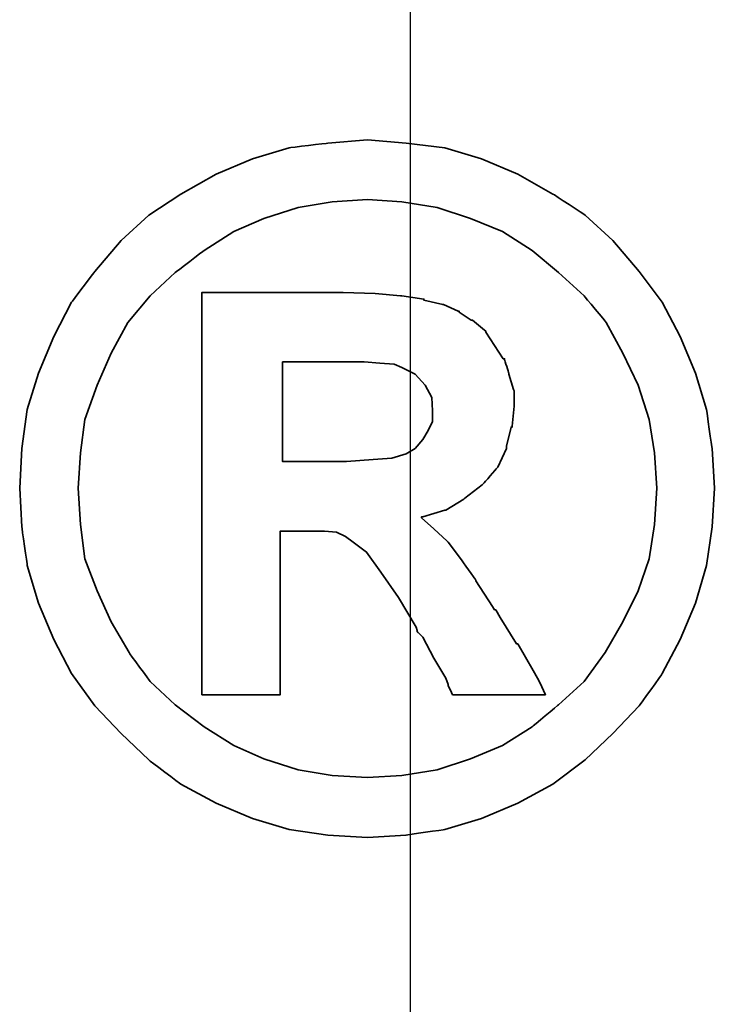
# Model space of a CAD drawing. Header units: millimetres. Extents: x -386 to 3135, y -1989 to 860.
# Tile 592 of 596: x 1762.37 to 1764.05, y -245.19 to -242.81. Entities that reach past the tile are written whole.
import ezdxf

# ---------------------------------------------------------------- set-up
doc = ezdxf.new("R2010")
doc.units = ezdxf.units.MM
doc.layers.get('0').update_dxf_attribs({"linetype": 'CONTINUOUS'})
doc.layers.add('DIM', color=4, linetype='CONTINUOUS')
doc.layers.add('layer 1', color=7, linetype='CONTINUOUS')

# ---------------------------------------------------------------- blocks, each defined once
blk = doc.blocks.new('TBI MOTION logo(完整正式版)')
at = {"layer": 'layer 1', "color": 22, "lineweight": 35}
for points, knots in [([(81.20634, 4.98624), (81.20634, 4.98624), (81.18649, 5.32862), (81.18649, 5.32862), (81.18649, 5.32862), (81.18649, 5.32862), (81.13886, 5.66206), (81.13886, 5.66206), (81.13886, 5.66206), (81.13886, 5.66206), (81.04359, 5.97764), (81.04359, 5.97764), (81.04359, 5.97764), (81.04359, 5.97764), (80.91061, 6.29124), (80.91061, 6.29124), (80.91061, 6.29124), (80.91061, 6.29124), (80.75778, 6.58697), (80.75778, 6.58697), (80.75778, 6.58697), (80.75778, 6.58697), (80.5593, 6.85294), (80.5593, 6.85294), (80.5593, 6.85294), (80.5593, 6.85294), (80.33105, 7.1189), (80.33105, 7.1189), (80.33105, 7.1189), (80.33105, 7.1189), (80.09287, 7.33921), (80.09287, 7.33921), (80.09287, 7.33921), (80.09287, 7.33921), (79.815, 7.51982), (79.815, 7.51982), (79.815, 7.51982), (79.815, 7.51982), (79.51133, 7.69051), (79.51133, 7.69051), (79.51133, 7.69051), (79.51133, 7.69051), (79.19773, 7.8235), (79.19773, 7.8235), (79.19773, 7.8235), (79.19773, 7.8235), (78.88215, 7.91877), (78.88215, 7.91877), (78.88215, 7.91877), (78.88215, 7.91877), (78.54871, 7.95846), (78.54871, 7.95846), (78.54871, 7.95846), (78.54871, 7.95846), (78.21526, 7.98625), (78.21526, 7.98625), (78.21526, 7.98625), (78.21526, 7.98625), (77.87388, 7.95846), (77.87388, 7.95846), (77.87388, 7.95846), (77.87388, 7.95846), (77.54044, 7.91877), (77.54044, 7.91877), (77.54044, 7.91877), (77.54044, 7.91877), (77.22485, 7.8235), (77.22485, 7.8235), (77.22485, 7.8235), (77.22485, 7.8235), (76.91027, 7.69051), (76.91027, 7.69051), (76.91027, 7.69051), (76.91027, 7.69051), (76.6056, 7.51982), (76.6056, 7.51982), (76.6056, 7.51982), (76.6056, 7.51982), (76.32972, 7.33921), (76.32972, 7.33921), (76.32972, 7.33921), (76.32972, 7.33921), (76.09154, 7.1189), (76.09154, 7.1189), (76.09154, 7.1189), (76.09154, 7.1189), (75.86329, 6.85294), (75.86329, 6.85294), (75.86329, 6.85294), (75.86329, 6.85294), (75.66382, 6.58697), (75.66382, 6.58697), (75.66382, 6.58697), (75.66382, 6.58697), (75.51099, 6.29124), (75.51099, 6.29124), (75.51099, 6.29124), (75.51099, 6.29124), (75.37702, 5.97764), (75.37702, 5.97764), (75.37702, 5.97764), (75.37702, 5.97764), (75.28175, 5.66206), (75.28175, 5.66206), (75.28175, 5.66206), (75.28175, 5.66206), (75.23411, 5.32862), (75.23411, 5.32862), (75.23411, 5.32862), (75.23411, 5.32862), (75.21625, 4.98624), (75.21625, 4.98624), (75.21625, 4.98624), (75.21625, 4.98624), (75.23411, 4.6528), (75.23411, 4.6528), (75.23411, 4.6528), (75.23411, 4.6528), (75.28175, 4.32035), (75.28175, 4.32035), (75.28175, 4.32035), (75.28175, 4.32035), (75.37702, 3.99583), (75.37702, 3.99583), (75.37702, 3.99583), (75.37702, 3.99583), (75.51099, 3.68224), (75.51099, 3.68224), (75.51099, 3.68224), (75.51099, 3.68224), (75.66382, 3.38749), (75.66382, 3.38749), (75.66382, 3.38749), (75.66382, 3.38749), (75.86329, 3.10963), (75.86329, 3.10963), (75.86329, 3.10963), (75.86329, 3.10963), (76.09154, 2.87145), (76.09154, 2.87145), (76.09154, 2.87145), (76.09154, 2.87145), (76.32972, 2.6432), (76.32972, 2.6432), (76.32972, 2.6432), (76.32972, 2.6432), (76.6056, 2.43381), (76.6056, 2.43381), (76.6056, 2.43381), (76.6056, 2.43381), (76.91027, 2.27205), (76.91027, 2.27205), (76.91027, 2.27205), (76.91027, 2.27205), (77.22485, 2.13906), (77.22485, 2.13906), (77.22485, 2.13906), (77.22485, 2.13906), (77.54044, 2.0438), (77.54044, 2.0438), (77.54044, 2.0438), (77.54044, 2.0438), (77.87388, 1.99616), (77.87388, 1.99616), (77.87388, 1.99616), (77.87388, 1.99616), (78.21526, 1.97631), (78.21526, 1.97631), (78.21526, 1.97631), (78.21526, 1.97631), (78.54871, 1.99616), (78.54871, 1.99616), (78.54871, 1.99616), (78.54871, 1.99616), (78.88215, 2.0438), (78.88215, 2.0438), (78.88215, 2.0438), (78.88215, 2.0438), (79.19773, 2.13906), (79.19773, 2.13906), (79.19773, 2.13906), (79.19773, 2.13906), (79.51133, 2.27205), (79.51133, 2.27205), (79.51133, 2.27205), (79.51133, 2.27205), (79.815, 2.43381), (79.815, 2.43381), (79.815, 2.43381), (79.815, 2.43381), (80.09287, 2.6432), (80.09287, 2.6432), (80.09287, 2.6432), (80.09287, 2.6432), (80.33105, 2.87145), (80.33105, 2.87145), (80.33105, 2.87145), (80.33105, 2.87145), (80.5593, 3.10963), (80.5593, 3.10963), (80.5593, 3.10963), (80.5593, 3.10963), (80.75778, 3.38749), (80.75778, 3.38749), (80.75778, 3.38749), (80.75778, 3.38749), (80.91061, 3.68224), (80.91061, 3.68224), (80.91061, 3.68224), (80.91061, 3.68224), (81.04359, 3.99583), (81.04359, 3.99583), (81.04359, 3.99583), (81.04359, 3.99583), (81.13886, 4.32035), (81.13886, 4.32035), (81.13886, 4.32035), (81.13886, 4.32035), (81.18649, 4.6528), (81.18649, 4.6528), (81.18649, 4.6528), (81.18649, 4.6528), (81.20634, 4.98624), (81.20634, 4.98624)], [0, 0, 0, 0, 0.0178571, 0.0178571, 0.0178571, 0.0178572, 0.0357143, 0.0357143, 0.0357143, 0.0357143, 0.0535714, 0.0535714, 0.0535714, 0.0535714, 0.0714286, 0.0714286, 0.0714286, 0.0714286, 0.0892857, 0.0892857, 0.0892857, 0.0892857, 0.1071429, 0.1071429, 0.1071429, 0.1071429, 0.125, 0.125, 0.125, 0.125, 0.1428571, 0.1428571, 0.1428571, 0.1428572, 0.1607143, 0.1607143, 0.1607143, 0.1607143, 0.1785714, 0.1785714, 0.1785714, 0.1785714, 0.1964286, 0.1964286, 0.1964286, 0.1964286, 0.2142857, 0.2142857, 0.2142857, 0.2142857, 0.2321429, 0.2321429, 0.2321429, 0.2321429, 0.25, 0.25, 0.25, 0.25, 0.2678571, 0.2678571, 0.2678571, 0.2678572, 0.2857143, 0.2857143, 0.2857143, 0.2857143, 0.3035714, 0.3035714, 0.3035714, 0.3035714, 0.3214286, 0.3214286, 0.3214286, 0.3214286, 0.3392857, 0.3392857, 0.3392857, 0.3392857, 0.3571429, 0.3571429, 0.3571429, 0.3571429, 0.375, 0.375, 0.375, 0.375, 0.3928571, 0.3928571, 0.3928571, 0.3928572, 0.4107143, 0.4107143, 0.4107143, 0.4107143, 0.4285714, 0.4285714, 0.4285714, 0.4285714, 0.4464286, 0.4464286, 0.4464286, 0.4464286, 0.4642857, 0.4642857, 0.4642857, 0.4642857, 0.4821429, 0.4821429, 0.4821429, 0.4821429, 0.5, 0.5, 0.5, 0.5, 0.5178571, 0.5178571, 0.5178571, 0.5178572, 0.5357143, 0.5357143, 0.5357143, 0.5357143, 0.5535714, 0.5535714, 0.5535714, 0.5535714, 0.5714286, 0.5714286, 0.5714286, 0.5714286, 0.5892857, 0.5892857, 0.5892857, 0.5892857, 0.6071429, 0.6071429, 0.6071429, 0.6071429, 0.625, 0.625, 0.625, 0.625, 0.6428571, 0.6428571, 0.6428571, 0.6428572, 0.6607143, 0.6607143, 0.6607143, 0.6607143, 0.6785714, 0.6785714, 0.6785714, 0.6785714, 0.6964286, 0.6964286, 0.6964286, 0.6964286, 0.7142857, 0.7142857, 0.7142857, 0.7142857, 0.7321429, 0.7321429, 0.7321429, 0.7321429, 0.75, 0.75, 0.75, 0.75, 0.7678571, 0.7678571, 0.7678571, 0.7678572, 0.7857143, 0.7857143, 0.7857143, 0.7857143, 0.8035714, 0.8035714, 0.8035714, 0.8035714, 0.8214286, 0.8214286, 0.8214286, 0.8214286, 0.8392857, 0.8392857, 0.8392857, 0.8392857, 0.8571429, 0.8571429, 0.8571429, 0.8571429, 0.875, 0.875, 0.875, 0.875, 0.8928571, 0.8928571, 0.8928571, 0.8928572, 0.9107143, 0.9107143, 0.9107143, 0.9107143, 0.9285714, 0.9285714, 0.9285714, 0.9285714, 0.9464286, 0.9464286, 0.9464286, 0.9464286, 0.9642857, 0.9642857, 0.9642857, 0.9642857, 0.9821429, 0.9821429, 0.9821429, 0.9821429, 1, 1, 1, 1]), ([(80.71014, 4.98624), (80.71014, 4.98624), (80.69129, 5.29091), (80.69129, 5.29091), (80.69129, 5.29091), (80.69129, 5.29091), (80.64464, 5.57672), (80.64464, 5.57672), (80.64464, 5.57672), (80.64464, 5.57672), (80.54937, 5.87245), (80.54937, 5.87245), (80.54937, 5.87245), (80.54937, 5.87245), (80.41639, 6.14833), (80.41639, 6.14833), (80.41639, 6.14833), (80.41639, 6.14833), (80.27349, 6.41429), (80.27349, 6.41429), (80.27349, 6.41429), (80.27349, 6.41429), (80.08295, 6.64255), (80.08295, 6.64255), (80.08295, 6.64255), (80.08295, 6.64255), (79.86264, 6.84301), (79.86264, 6.84301), (79.86264, 6.84301), (79.86264, 6.84301), (79.63439, 7.03355), (79.63439, 7.03355), (79.63439, 7.03355), (79.63439, 7.03355), (79.37835, 7.1963), (79.37835, 7.1963), (79.37835, 7.1963), (79.37835, 7.1963), (79.10246, 7.30944), (79.10246, 7.30944), (79.10246, 7.30944), (79.10246, 7.30944), (78.81665, 7.40471), (78.81665, 7.40471), (78.81665, 7.40471), (78.81665, 7.40471), (78.511, 7.45234), (78.511, 7.45234), (78.511, 7.45234), (78.511, 7.45234), (78.21526, 7.47219), (78.21526, 7.47219), (78.21526, 7.47219), (78.21526, 7.47219), (77.9106, 7.45234), (77.9106, 7.45234), (77.9106, 7.45234), (77.9106, 7.45234), (77.61685, 7.40471), (77.61685, 7.40471), (77.61685, 7.40471), (77.61685, 7.40471), (77.32012, 7.30944), (77.32012, 7.30944), (77.32012, 7.30944), (77.32012, 7.30944), (77.06309, 7.1963), (77.06309, 7.1963), (77.06309, 7.1963), (77.06309, 7.1963), (76.80606, 7.03355), (76.80606, 7.03355), (76.80606, 7.03355), (76.80606, 7.03355), (76.55797, 6.84301), (76.55797, 6.84301), (76.55797, 6.84301), (76.55797, 6.84301), (76.34063, 6.64255), (76.34063, 6.64255), (76.34063, 6.64255), (76.34063, 6.64255), (76.1491, 6.41429), (76.1491, 6.41429), (76.1491, 6.41429), (76.1491, 6.41429), (76.0062, 6.14833), (76.0062, 6.14833), (76.0062, 6.14833), (76.0062, 6.14833), (75.88314, 5.87245), (75.88314, 5.87245), (75.88314, 5.87245), (75.88314, 5.87245), (75.77794, 5.57672), (75.77794, 5.57672), (75.77794, 5.57672), (75.77794, 5.57672), (75.73924, 5.29091), (75.73924, 5.29091), (75.73924, 5.29091), (75.73924, 5.29091), (75.72039, 4.98624), (75.72039, 4.98624), (75.72039, 4.98624), (75.72039, 4.98624), (75.73924, 4.67165), (75.73924, 4.67165), (75.73924, 4.67165), (75.73924, 4.67165), (75.77794, 4.37791), (75.77794, 4.37791), (75.77794, 4.37791), (75.77794, 4.37791), (75.88314, 4.10102), (75.88314, 4.10102), (75.88314, 4.10102), (75.88314, 4.10102), (76.0062, 3.83407), (76.0062, 3.83407), (76.0062, 3.83407), (76.0062, 3.83407), (76.15902, 3.56811), (76.15902, 3.56811), (76.15902, 3.56811), (76.15902, 3.56811), (76.34063, 3.32001), (76.34063, 3.32001), (76.34063, 3.32001), (76.34063, 3.32001), (76.55797, 3.11955), (76.55797, 3.11955), (76.55797, 3.11955), (76.55797, 3.11955), (76.80606, 2.92901), (76.80606, 2.92901), (76.80606, 2.92901), (76.80606, 2.92901), (77.06309, 2.76725), (77.06309, 2.76725), (77.06309, 2.76725), (77.06309, 2.76725), (77.32012, 2.65412), (77.32012, 2.65412), (77.32012, 2.65412), (77.32012, 2.65412), (77.61685, 2.55786), (77.61685, 2.55786), (77.61685, 2.55786), (77.61685, 2.55786), (77.9106, 2.51022), (77.9106, 2.51022), (77.9106, 2.51022), (77.9106, 2.51022), (78.21526, 2.49137), (78.21526, 2.49137), (78.21526, 2.49137), (78.21526, 2.49137), (78.511, 2.51022), (78.511, 2.51022), (78.511, 2.51022), (78.511, 2.51022), (78.81665, 2.55786), (78.81665, 2.55786), (78.81665, 2.55786), (78.81665, 2.55786), (79.10246, 2.65412), (79.10246, 2.65412), (79.10246, 2.65412), (79.10246, 2.65412), (79.37835, 2.76725), (79.37835, 2.76725), (79.37835, 2.76725), (79.37835, 2.76725), (79.63439, 2.92901), (79.63439, 2.92901), (79.63439, 2.92901), (79.63439, 2.92901), (79.86264, 3.11955), (79.86264, 3.11955), (79.86264, 3.11955), (79.86264, 3.11955), (80.08295, 3.32001), (80.08295, 3.32001), (80.08295, 3.32001), (80.08295, 3.32001), (80.26356, 3.56811), (80.26356, 3.56811), (80.26356, 3.56811), (80.26356, 3.56811), (80.41639, 3.83407), (80.41639, 3.83407), (80.41639, 3.83407), (80.41639, 3.83407), (80.54937, 4.10102), (80.54937, 4.10102), (80.54937, 4.10102), (80.54937, 4.10102), (80.64464, 4.37791), (80.64464, 4.37791), (80.64464, 4.37791), (80.64464, 4.37791), (80.69129, 4.67165), (80.69129, 4.67165), (80.69129, 4.67165), (80.69129, 4.67165), (80.71014, 4.98624), (80.71014, 4.98624)], [0, 0, 0, 0, 0.0192308, 0.0192308, 0.0192308, 0.0192308, 0.0384615, 0.0384615, 0.0384615, 0.0384615, 0.0576923, 0.0576923, 0.0576923, 0.0576923, 0.0769231, 0.0769231, 0.0769231, 0.0769231, 0.0961538, 0.0961538, 0.0961538, 0.0961539, 0.1153846, 0.1153846, 0.1153846, 0.1153846, 0.1346154, 0.1346154, 0.1346154, 0.1346154, 0.1538462, 0.1538462, 0.1538462, 0.1538462, 0.1730769, 0.1730769, 0.1730769, 0.1730769, 0.1923077, 0.1923077, 0.1923077, 0.1923077, 0.2115385, 0.2115385, 0.2115385, 0.2115385, 0.2307692, 0.2307692, 0.2307692, 0.2307692, 0.25, 0.25, 0.25, 0.25, 0.2692308, 0.2692308, 0.2692308, 0.2692308, 0.2884615, 0.2884615, 0.2884615, 0.2884615, 0.3076923, 0.3076923, 0.3076923, 0.3076923, 0.3269231, 0.3269231, 0.3269231, 0.3269231, 0.3461538, 0.3461538, 0.3461538, 0.3461539, 0.3653846, 0.3653846, 0.3653846, 0.3653846, 0.3846154, 0.3846154, 0.3846154, 0.3846154, 0.4038462, 0.4038462, 0.4038462, 0.4038462, 0.4230769, 0.4230769, 0.4230769, 0.4230769, 0.4423077, 0.4423077, 0.4423077, 0.4423077, 0.4615385, 0.4615385, 0.4615385, 0.4615385, 0.4807692, 0.4807692, 0.4807692, 0.4807692, 0.5, 0.5, 0.5, 0.5, 0.5192308, 0.5192308, 0.5192308, 0.5192308, 0.5384615, 0.5384615, 0.5384615, 0.5384615, 0.5576923, 0.5576923, 0.5576923, 0.5576923, 0.5769231, 0.5769231, 0.5769231, 0.5769231, 0.5961538, 0.5961538, 0.5961538, 0.5961539, 0.6153846, 0.6153846, 0.6153846, 0.6153846, 0.6346154, 0.6346154, 0.6346154, 0.6346154, 0.6538462, 0.6538462, 0.6538462, 0.6538462, 0.6730769, 0.6730769, 0.6730769, 0.6730769, 0.6923077, 0.6923077, 0.6923077, 0.6923077, 0.7115385, 0.7115385, 0.7115385, 0.7115385, 0.7307692, 0.7307692, 0.7307692, 0.7307692, 0.75, 0.75, 0.75, 0.75, 0.7692308, 0.7692308, 0.7692308, 0.7692308, 0.7884615, 0.7884615, 0.7884615, 0.7884615, 0.8076923, 0.8076923, 0.8076923, 0.8076923, 0.8269231, 0.8269231, 0.8269231, 0.8269231, 0.8461538, 0.8461538, 0.8461538, 0.8461539, 0.8653846, 0.8653846, 0.8653846, 0.8653846, 0.8846154, 0.8846154, 0.8846154, 0.8846154, 0.9038462, 0.9038462, 0.9038462, 0.9038462, 0.9230769, 0.9230769, 0.9230769, 0.9230769, 0.9423077, 0.9423077, 0.9423077, 0.9423077, 0.9615385, 0.9615385, 0.9615385, 0.9615385, 0.9807692, 0.9807692, 0.9807692, 0.9807692, 1, 1, 1, 1]), ([(76.78721, 3.2823), (76.78721, 3.2823), (76.78721, 3.32001), (76.78721, 3.32001), (76.78721, 3.32001), (76.78721, 3.32001), (76.78721, 3.42422), (76.78721, 3.42422), (76.78721, 3.42422), (76.78721, 3.42422), (76.78721, 3.59689), (76.78721, 3.59689), (76.78721, 3.59689), (76.78721, 3.59689), (76.78721, 3.80529), (76.78721, 3.80529), (76.78721, 3.80529), (76.78721, 3.80529), (76.78721, 4.0524), (76.78721, 4.0524), (76.78721, 4.0524), (76.78721, 4.0524), (76.78721, 4.32035), (76.78721, 4.32035), (76.78721, 4.32035), (76.78721, 4.32035), (76.78721, 4.92868), (76.78721, 4.92868), (76.78721, 4.92868), (76.78721, 4.92868), (76.78721, 5.53801), (76.78721, 5.53801), (76.78721, 5.53801), (76.78721, 5.53801), (76.78721, 5.82482), (76.78721, 5.82482), (76.78721, 5.82482), (76.78721, 5.82482), (76.78721, 6.07291), (76.78721, 6.07291), (76.78721, 6.07291), (76.78721, 6.07291), (76.78721, 6.30017), (76.78721, 6.30017), (76.78721, 6.30017), (76.78721, 6.30017), (76.78721, 6.45399), (76.78721, 6.45399), (76.78721, 6.45399), (76.78721, 6.45399), (76.78721, 6.5572), (76.78721, 6.5572), (76.78721, 6.5572), (76.78721, 6.5572), (76.78721, 6.59689), (76.78721, 6.59689), (76.78721, 6.59689), (76.78721, 6.59689), (76.78721, 6.67232), (76.78721, 6.67232), (76.78721, 6.67232), (76.78721, 6.67232), (76.8537, 6.67232), (76.8537, 6.67232), (76.8537, 6.67232), (76.8537, 6.67232), (76.87355, 6.67232), (76.87355, 6.67232), (76.87355, 6.67232), (76.87355, 6.67232), (76.91027, 6.67232), (76.91027, 6.67232), (76.91027, 6.67232), (76.91027, 6.67232), (77.04424, 6.67232), (77.04424, 6.67232), (77.04424, 6.67232), (77.04424, 6.67232), (77.22485, 6.67232), (77.22485, 6.67232), (77.22485, 6.67232), (77.22485, 6.67232), (77.43524, 6.67232), (77.43524, 6.67232), (77.43524, 6.67232), (77.43524, 6.67232), (77.65357, 6.67232), (77.65357, 6.67232), (77.65357, 6.67232), (77.65357, 6.67232), (77.82625, 6.67232), (77.82625, 6.67232), (77.82625, 6.67232), (77.82625, 6.67232), (77.94037, 6.67232), (77.94037, 6.67232), (77.94037, 6.67232), (77.94037, 6.67232), (77.97709, 6.67232), (77.97709, 6.67232), (77.97709, 6.67232), (77.97709, 6.67232), (77.99694, 6.67232), (77.99694, 6.67232), (77.99694, 6.67232), (77.99694, 6.67232), (78.00686, 6.67232), (78.00686, 6.67232), (78.00686, 6.67232), (78.00686, 6.67232), (78.28275, 6.6624), (78.28275, 6.6624), (78.28275, 6.6624), (78.28275, 6.6624), (78.50107, 6.64255), (78.50107, 6.64255), (78.50107, 6.64255), (78.50107, 6.64255), (78.511, 6.64255), (78.511, 6.64255), (78.511, 6.64255), (78.511, 6.64255), (78.70154, 6.61476), (78.70154, 6.61476), (78.70154, 6.61476), (78.70154, 6.61476), (78.70154, 6.60483), (78.70154, 6.60483), (78.70154, 6.60483), (78.70154, 6.60483), (78.86429, 6.56713), (78.86429, 6.56713), (78.86429, 6.56713), (78.86429, 6.56713), (78.87223, 6.56713), (78.87223, 6.56713), (78.87223, 6.56713), (78.87223, 6.56713), (78.99727, 6.51056), (78.99727, 6.51056), (78.99727, 6.51056), (78.99727, 6.51056), (79.00719, 6.51056), (79.00719, 6.51056), (79.00719, 6.51056), (79.00719, 6.51056), (79.00719, 6.50162), (79.00719, 6.50162), (79.00719, 6.50162), (79.00719, 6.50162), (79.1104, 6.43415), (79.1104, 6.43415), (79.1104, 6.43415), (79.1104, 6.43415), (79.12132, 6.43415), (79.12132, 6.43415), (79.12132, 6.43415), (79.12132, 6.43415), (79.22552, 6.34781), (79.22552, 6.34781), (79.22552, 6.34781), (79.22552, 6.34781), (79.23544, 6.33888), (79.23544, 6.33888), (79.23544, 6.33888), (79.23544, 6.33888), (79.23544, 6.32895), (79.23544, 6.32895), (79.23544, 6.32895), (79.23544, 6.32895), (79.31087, 6.21483), (79.31087, 6.21483), (79.31087, 6.21483), (79.31087, 6.21483), (79.38629, 6.1007), (79.38629, 6.1007), (79.38629, 6.1007), (79.38629, 6.1007), (79.3972, 6.1007), (79.3972, 6.1007), (79.3972, 6.1007), (79.3972, 6.1007), (79.3972, 6.09078), (79.3972, 6.09078), (79.3972, 6.09078), (79.3972, 6.09078), (79.43392, 5.97764), (79.43392, 5.97764), (79.43392, 5.97764), (79.43392, 5.97764), (79.43392, 5.96772), (79.43392, 5.96772), (79.43392, 5.96772), (79.43392, 5.96772), (79.47362, 5.83474), (79.47362, 5.83474), (79.47362, 5.83474), (79.47362, 5.83474), (79.48156, 5.82482), (79.48156, 5.82482), (79.48156, 5.82482), (79.48156, 5.82482), (79.48156, 5.69977), (79.48156, 5.69977), (79.48156, 5.69977), (79.48156, 5.69977), (79.48156, 5.69183), (79.48156, 5.69183), (79.48156, 5.69183), (79.48156, 5.69183), (79.4637, 5.51915), (79.4637, 5.51915), (79.4637, 5.51915), (79.4637, 5.51915), (79.4637, 5.51122), (79.4637, 5.51122), (79.4637, 5.51122), (79.4637, 5.51122), (79.45377, 5.51122), (79.45377, 5.51122), (79.45377, 5.51122), (79.45377, 5.51122), (79.41507, 5.34847), (79.41507, 5.34847), (79.41507, 5.34847), (79.41507, 5.34847), (79.41507, 5.33854), (79.41507, 5.33854), (79.41507, 5.33854), (79.41507, 5.33854), (79.41507, 5.32862), (79.41507, 5.32862), (79.41507, 5.32862), (79.41507, 5.32862), (79.33865, 5.16785), (79.33865, 5.16785), (79.33865, 5.16785), (79.33865, 5.16785), (79.33071, 5.15693), (79.33071, 5.15693), (79.33071, 5.15693), (79.33071, 5.15693), (79.2156, 5.02495), (79.2156, 5.02495), (79.2156, 5.02495), (79.2156, 5.02495), (79.20567, 5.01502), (79.20567, 5.01502), (79.20567, 5.01502), (79.20567, 5.01502), (79.05483, 4.89991), (79.05483, 4.89991), (79.05483, 4.89991), (79.05483, 4.89991), (79.04491, 4.89197), (79.04491, 4.89197), (79.04491, 4.89197), (79.04491, 4.89197), (78.89208, 4.7967), (78.89208, 4.7967), (78.89208, 4.7967), (78.89208, 4.7967), (78.88215, 4.7967), (78.88215, 4.7967), (78.88215, 4.7967), (78.88215, 4.7967), (78.69161, 4.73913), (78.69161, 4.73913), (78.69161, 4.73913), (78.69161, 4.73913), (78.68169, 4.73913), (78.68169, 4.73913), (78.68169, 4.73913), (78.68169, 4.73913), (78.68169, 4.72921), (78.68169, 4.72921), (78.68169, 4.72921), (78.68169, 4.72921), (78.78688, 4.63394), (78.78688, 4.63394), (78.78688, 4.63394), (78.78688, 4.63394), (78.902, 4.52875), (78.902, 4.52875), (78.902, 4.52875), (78.902, 4.52875), (78.91093, 4.52081), (78.91093, 4.52081), (78.91093, 4.52081), (78.91093, 4.52081), (79.02506, 4.36798), (79.02506, 4.36798), (79.02506, 4.36798), (79.02506, 4.36798), (79.1501, 4.1953), (79.1501, 4.1953), (79.1501, 4.1953), (79.1501, 4.1953), (79.1501, 4.18736), (79.1501, 4.18736), (79.1501, 4.18736), (79.1501, 4.18736), (79.29201, 3.96705), (79.29201, 3.96705), (79.29201, 3.96705), (79.29201, 3.96705), (79.31087, 3.93828), (79.31087, 3.93828), (79.31087, 3.93828), (79.31087, 3.93828), (79.32079, 3.93828), (79.32079, 3.93828), (79.32079, 3.93828), (79.32079, 3.93828), (79.3585, 3.87178), (79.3585, 3.87178), (79.3585, 3.87178), (79.3585, 3.87178), (79.50141, 3.64353), (79.50141, 3.64353), (79.50141, 3.64353), (79.50141, 3.64353), (79.51133, 3.64353), (79.51133, 3.64353), (79.51133, 3.64353), (79.51133, 3.64353), (79.64431, 3.41528), (79.64431, 3.41528), (79.64431, 3.41528), (79.64431, 3.41528), (79.68202, 3.3478), (79.68202, 3.3478), (79.68202, 3.3478), (79.68202, 3.3478), (79.70187, 3.31009), (79.70187, 3.31009), (79.70187, 3.31009), (79.70187, 3.31009), (79.7495, 3.2049), (79.7495, 3.2049), (79.7495, 3.2049), (79.7495, 3.2049), (79.64431, 3.2049), (79.64431, 3.2049), (79.64431, 3.2049), (79.64431, 3.2049), (79.62546, 3.2049), (79.62546, 3.2049), (79.62546, 3.2049), (79.62546, 3.2049), (79.53912, 3.2049), (79.53912, 3.2049), (79.53912, 3.2049), (79.53912, 3.2049), (79.31087, 3.2049), (79.31087, 3.2049), (79.31087, 3.2049), (79.31087, 3.2049), (79.08262, 3.2049), (79.08262, 3.2049), (79.08262, 3.2049), (79.08262, 3.2049), (79.00719, 3.2049), (79.00719, 3.2049), (79.00719, 3.2049), (79.00719, 3.2049), (78.98735, 3.2049), (78.98735, 3.2049), (78.98735, 3.2049), (78.98735, 3.2049), (78.94964, 3.2049), (78.94964, 3.2049), (78.94964, 3.2049), (78.94964, 3.2049), (78.92979, 3.24459), (78.92979, 3.24459), (78.92979, 3.24459), (78.92979, 3.24459), (78.91093, 3.2823), (78.91093, 3.2823), (78.91093, 3.2823), (78.91093, 3.2823), (78.91093, 3.29223), (78.91093, 3.29223), (78.91093, 3.29223), (78.91093, 3.29223), (78.89208, 3.3478), (78.89208, 3.3478), (78.89208, 3.3478), (78.89208, 3.3478), (78.78688, 3.52048), (78.78688, 3.52048), (78.78688, 3.52048), (78.78688, 3.52048), (78.69161, 3.7001), (78.69161, 3.7001), (78.69161, 3.7001), (78.69161, 3.7001), (78.6539, 3.7388), (78.6539, 3.7388), (78.6539, 3.7388), (78.6539, 3.7388), (78.64398, 3.74873), (78.64398, 3.74873), (78.64398, 3.74873), (78.64398, 3.74873), (78.64398, 3.75766), (78.64398, 3.75766), (78.64398, 3.75766), (78.64398, 3.75766), (78.63405, 3.78644), (78.63405, 3.78644), (78.63405, 3.78644), (78.63405, 3.78644), (78.48321, 4.04347), (78.48321, 4.04347), (78.48321, 4.04347), (78.48321, 4.04347), (78.33038, 4.2618), (78.33038, 4.2618), (78.33038, 4.2618), (78.33038, 4.2618), (78.20732, 4.43447), (78.20732, 4.43447), (78.20732, 4.43447), (78.20732, 4.43447), (78.09221, 4.52081), (78.09221, 4.52081), (78.09221, 4.52081), (78.09221, 4.52081), (78.02472, 4.56845), (78.02472, 4.56845), (78.02472, 4.56845), (78.02472, 4.56845), (77.9493, 4.60616), (77.9493, 4.60616), (77.9493, 4.60616), (77.9493, 4.60616), (77.8451, 4.61608), (77.8451, 4.61608), (77.8451, 4.61608), (77.8451, 4.61608), (77.71113, 4.61608), (77.71113, 4.61608), (77.71113, 4.61608), (77.71113, 4.61608), (77.69128, 4.61608), (77.69128, 4.61608), (77.69128, 4.61608), (77.69128, 4.61608), (77.67342, 4.61608), (77.67342, 4.61608), (77.67342, 4.61608), (77.67342, 4.61608), (77.5583, 4.61608), (77.5583, 4.61608), (77.5583, 4.61608), (77.5583, 4.61608), (77.46303, 4.61608), (77.46303, 4.61608), (77.46303, 4.61608), (77.46303, 4.61608), (77.46303, 4.54761), (77.46303, 4.54761), (77.46303, 4.54761), (77.46303, 4.54761), (77.46303, 4.47318), (77.46303, 4.47318), (77.46303, 4.47318), (77.46303, 4.47318), (77.46303, 4.24294), (77.46303, 4.24294), (77.46303, 4.24294), (77.46303, 4.24294), (77.46303, 3.99583), (77.46303, 3.99583), (77.46303, 3.99583), (77.46303, 3.99583), (77.46303, 3.72888), (77.46303, 3.72888), (77.46303, 3.72888), (77.46303, 3.72888), (77.46303, 3.51055), (77.46303, 3.51055), (77.46303, 3.51055), (77.46303, 3.51055), (77.46303, 3.42422), (77.46303, 3.42422), (77.46303, 3.42422), (77.46303, 3.42422), (77.46303, 3.35773), (77.46303, 3.35773), (77.46303, 3.35773), (77.46303, 3.35773), (77.46303, 3.30017), (77.46303, 3.30017), (77.46303, 3.30017), (77.46303, 3.30017), (77.46303, 3.2823), (77.46303, 3.2823), (77.46303, 3.2823), (77.46303, 3.2823), (77.46303, 3.2049), (77.46303, 3.2049), (77.46303, 3.2049), (77.46303, 3.2049), (77.39753, 3.2049), (77.39753, 3.2049), (77.39753, 3.2049), (77.39753, 3.2049), (77.37768, 3.2049), (77.37768, 3.2049), (77.37768, 3.2049), (77.37768, 3.2049), (77.32012, 3.2049), (77.32012, 3.2049), (77.32012, 3.2049), (77.32012, 3.2049), (77.12165, 3.2049), (77.12165, 3.2049), (77.12165, 3.2049), (77.12165, 3.2049), (76.94897, 3.2049), (76.94897, 3.2049), (76.94897, 3.2049), (76.94897, 3.2049), (76.8924, 3.2049), (76.8924, 3.2049), (76.8924, 3.2049), (76.8924, 3.2049), (76.8537, 3.2049), (76.8537, 3.2049), (76.8537, 3.2049), (76.8537, 3.2049), (76.78721, 3.2049), (76.78721, 3.2049), (76.78721, 3.2049), (76.78721, 3.2049), (76.78721, 3.2823), (76.78721, 3.2823)], [0, 0, 0, 0, 0.0074074, 0.0074074, 0.0074074, 0.0074074, 0.0148148, 0.0148148, 0.0148148, 0.0148148, 0.0222222, 0.0222222, 0.0222222, 0.0222222, 0.0296296, 0.0296296, 0.0296296, 0.0296296, 0.037037, 0.037037, 0.037037, 0.037037, 0.0444444, 0.0444444, 0.0444444, 0.0444445, 0.0518519, 0.0518519, 0.0518519, 0.0518519, 0.0592593, 0.0592593, 0.0592593, 0.0592593, 0.0666667, 0.0666667, 0.0666667, 0.0666667, 0.0740741, 0.0740741, 0.0740741, 0.0740741, 0.0814815, 0.0814815, 0.0814815, 0.0814815, 0.0888889, 0.0888889, 0.0888889, 0.0888889, 0.0962963, 0.0962963, 0.0962963, 0.0962963, 0.1037037, 0.1037037, 0.1037037, 0.1037037, 0.1111111, 0.1111111, 0.1111111, 0.1111111, 0.1185185, 0.1185185, 0.1185185, 0.1185185, 0.1259259, 0.1259259, 0.1259259, 0.1259259, 0.1333333, 0.1333333, 0.1333333, 0.1333333, 0.1407407, 0.1407407, 0.1407407, 0.1407408, 0.1481481, 0.1481481, 0.1481481, 0.1481482, 0.1555556, 0.1555556, 0.1555556, 0.1555556, 0.162963, 0.162963, 0.162963, 0.162963, 0.1703704, 0.1703704, 0.1703704, 0.1703704, 0.1777778, 0.1777778, 0.1777778, 0.1777778, 0.1851852, 0.1851852, 0.1851852, 0.1851852, 0.1925926, 0.1925926, 0.1925926, 0.1925926, 0.2, 0.2, 0.2, 0.2, 0.2074074, 0.2074074, 0.2074074, 0.2074074, 0.2148148, 0.2148148, 0.2148148, 0.2148148, 0.2222222, 0.2222222, 0.2222222, 0.2222222, 0.2296296, 0.2296296, 0.2296296, 0.2296296, 0.237037, 0.237037, 0.237037, 0.237037, 0.2444444, 0.2444444, 0.2444444, 0.2444445, 0.2518519, 0.2518519, 0.2518519, 0.2518519, 0.2592593, 0.2592593, 0.2592593, 0.2592593, 0.2666667, 0.2666667, 0.2666667, 0.2666667, 0.2740741, 0.2740741, 0.2740741, 0.2740741, 0.2814815, 0.2814815, 0.2814815, 0.2814815, 0.2888889, 0.2888889, 0.2888889, 0.2888889, 0.2962963, 0.2962963, 0.2962963, 0.2962963, 0.3037037, 0.3037037, 0.3037037, 0.3037037, 0.3111111, 0.3111111, 0.3111111, 0.3111111, 0.3185185, 0.3185185, 0.3185185, 0.3185185, 0.3259259, 0.3259259, 0.3259259, 0.3259259, 0.3333333, 0.3333333, 0.3333333, 0.3333333, 0.3407407, 0.3407407, 0.3407407, 0.3407408, 0.3481481, 0.3481481, 0.3481481, 0.3481482, 0.3555556, 0.3555556, 0.3555556, 0.3555556, 0.362963, 0.362963, 0.362963, 0.362963, 0.3703704, 0.3703704, 0.3703704, 0.3703704, 0.3777778, 0.3777778, 0.3777778, 0.3777778, 0.3851852, 0.3851852, 0.3851852, 0.3851852, 0.3925926, 0.3925926, 0.3925926, 0.3925926, 0.4, 0.4, 0.4, 0.4, 0.4074074, 0.4074074, 0.4074074, 0.4074074, 0.4148148, 0.4148148, 0.4148148, 0.4148148, 0.4222222, 0.4222222, 0.4222222, 0.4222222, 0.4296296, 0.4296296, 0.4296296, 0.4296296, 0.437037, 0.437037, 0.437037, 0.437037, 0.4444444, 0.4444444, 0.4444444, 0.4444445, 0.4518519, 0.4518519, 0.4518519, 0.4518519, 0.4592593, 0.4592593, 0.4592593, 0.4592593, 0.4666667, 0.4666667, 0.4666667, 0.4666667, 0.4740741, 0.4740741, 0.4740741, 0.4740741, 0.4814815, 0.4814815, 0.4814815, 0.4814815, 0.4888889, 0.4888889, 0.4888889, 0.4888889, 0.4962963, 0.4962963, 0.4962963, 0.4962963, 0.5037037, 0.5037037, 0.5037037, 0.5037037, 0.5111111, 0.5111111, 0.5111111, 0.5111111, 0.5185185, 0.5185185, 0.5185185, 0.5185185, 0.5259259, 0.5259259, 0.5259259, 0.5259259, 0.5333333, 0.5333333, 0.5333333, 0.5333333, 0.5407407, 0.5407407, 0.5407407, 0.5407408, 0.5481481, 0.5481481, 0.5481481, 0.5481482, 0.5555556, 0.5555556, 0.5555556, 0.5555556, 0.562963, 0.562963, 0.562963, 0.562963, 0.5703704, 0.5703704, 0.5703704, 0.5703704, 0.5777778, 0.5777778, 0.5777778, 0.5777778, 0.5851852, 0.5851852, 0.5851852, 0.5851852, 0.5925926, 0.5925926, 0.5925926, 0.5925926, 0.6, 0.6, 0.6, 0.6, 0.6074074, 0.6074074, 0.6074074, 0.6074074, 0.6148148, 0.6148148, 0.6148148, 0.6148148, 0.6222222, 0.6222222, 0.6222222, 0.6222222, 0.6296296, 0.6296296, 0.6296296, 0.6296296, 0.637037, 0.637037, 0.637037, 0.637037, 0.6444444, 0.6444444, 0.6444444, 0.6444445, 0.6518519, 0.6518519, 0.6518519, 0.6518519, 0.6592593, 0.6592593, 0.6592593, 0.6592593, 0.6666667, 0.6666667, 0.6666667, 0.6666667, 0.6740741, 0.6740741, 0.6740741, 0.6740741, 0.6814815, 0.6814815, 0.6814815, 0.6814815, 0.6888889, 0.6888889, 0.6888889, 0.6888889, 0.6962963, 0.6962963, 0.6962963, 0.6962963, 0.7037037, 0.7037037, 0.7037037, 0.7037037, 0.7111111, 0.7111111, 0.7111111, 0.7111111, 0.7185185, 0.7185185, 0.7185185, 0.7185185, 0.7259259, 0.7259259, 0.7259259, 0.7259259, 0.7333333, 0.7333333, 0.7333333, 0.7333333, 0.7407407, 0.7407407, 0.7407407, 0.7407408, 0.7481481, 0.7481481, 0.7481481, 0.7481482, 0.7555556, 0.7555556, 0.7555556, 0.7555556, 0.762963, 0.762963, 0.762963, 0.762963, 0.7703704, 0.7703704, 0.7703704, 0.7703704, 0.7777778, 0.7777778, 0.7777778, 0.7777778, 0.7851852, 0.7851852, 0.7851852, 0.7851852, 0.7925926, 0.7925926, 0.7925926, 0.7925926, 0.8, 0.8, 0.8, 0.8, 0.8074074, 0.8074074, 0.8074074, 0.8074074, 0.8148148, 0.8148148, 0.8148148, 0.8148148, 0.8222222, 0.8222222, 0.8222222, 0.8222222, 0.8296296, 0.8296296, 0.8296296, 0.8296296, 0.837037, 0.837037, 0.837037, 0.837037, 0.8444444, 0.8444444, 0.8444444, 0.8444445, 0.8518519, 0.8518519, 0.8518519, 0.8518519, 0.8592593, 0.8592593, 0.8592593, 0.8592593, 0.8666667, 0.8666667, 0.8666667, 0.8666667, 0.8740741, 0.8740741, 0.8740741, 0.8740741, 0.8814815, 0.8814815, 0.8814815, 0.8814815, 0.8888889, 0.8888889, 0.8888889, 0.8888889, 0.8962963, 0.8962963, 0.8962963, 0.8962963, 0.9037037, 0.9037037, 0.9037037, 0.9037037, 0.9111111, 0.9111111, 0.9111111, 0.9111111, 0.9185185, 0.9185185, 0.9185185, 0.9185185, 0.9259259, 0.9259259, 0.9259259, 0.9259259, 0.9333333, 0.9333333, 0.9333333, 0.9333333, 0.9407407, 0.9407407, 0.9407407, 0.9407408, 0.9481481, 0.9481481, 0.9481481, 0.9481482, 0.9555556, 0.9555556, 0.9555556, 0.9555556, 0.962963, 0.962963, 0.962963, 0.962963, 0.9703704, 0.9703704, 0.9703704, 0.9703704, 0.9777778, 0.9777778, 0.9777778, 0.9777778, 0.9851852, 0.9851852, 0.9851852, 0.9851852, 0.9925926, 0.9925926, 0.9925926, 0.9925926, 1, 1, 1, 1]), ([(77.48288, 6.07291), (77.48288, 6.07291), (77.48288, 5.99551), (77.48288, 5.99551), (77.48288, 5.99551), (77.48288, 5.99551), (77.48288, 5.82482), (77.48288, 5.82482), (77.48288, 5.82482), (77.48288, 5.82482), (77.48288, 5.63328), (77.48288, 5.63328), (77.48288, 5.63328), (77.48288, 5.63328), (77.48288, 5.46358), (77.48288, 5.46358), (77.48288, 5.46358), (77.48288, 5.46358), (77.48288, 5.29091), (77.48288, 5.29091), (77.48288, 5.29091), (77.48288, 5.29091), (77.48288, 5.21449), (77.48288, 5.21449), (77.48288, 5.21449), (77.48288, 5.21449), (77.50074, 5.21449), (77.50074, 5.21449), (77.50074, 5.21449), (77.50074, 5.21449), (77.71113, 5.21449), (77.71113, 5.21449), (77.71113, 5.21449), (77.71113, 5.21449), (77.94037, 5.21449), (77.94037, 5.21449), (77.94037, 5.21449), (77.94037, 5.21449), (78.01579, 5.21449), (78.01579, 5.21449), (78.01579, 5.21449), (78.01579, 5.21449), (78.03465, 5.21449), (78.03465, 5.21449), (78.03465, 5.21449), (78.03465, 5.21449), (78.2629, 5.23335), (78.2629, 5.23335), (78.2629, 5.23335), (78.2629, 5.23335), (78.42565, 5.24327), (78.42565, 5.24327), (78.42565, 5.24327), (78.42565, 5.24327), (78.54871, 5.28098), (78.54871, 5.28098), (78.54871, 5.28098), (78.54871, 5.28098), (78.62611, 5.32862), (78.62611, 5.32862), (78.62611, 5.32862), (78.62611, 5.32862), (78.69161, 5.40503), (78.69161, 5.40503), (78.69161, 5.40503), (78.69161, 5.40503), (78.73925, 5.48145), (78.73925, 5.48145), (78.73925, 5.48145), (78.73925, 5.48145), (78.77696, 5.55885), (78.77696, 5.55885), (78.77696, 5.55885), (78.77696, 5.55885), (78.77696, 5.65214), (78.77696, 5.65214), (78.77696, 5.65214), (78.77696, 5.65214), (78.76902, 5.76726), (78.76902, 5.76726), (78.76902, 5.76726), (78.76902, 5.76726), (78.71146, 5.87245), (78.71146, 5.87245), (78.71146, 5.87245), (78.71146, 5.87245), (78.62611, 5.96772), (78.62611, 5.96772), (78.62611, 5.96772), (78.62611, 5.96772), (78.511, 6.02528), (78.511, 6.02528), (78.511, 6.02528), (78.511, 6.02528), (78.44451, 6.05306), (78.44451, 6.05306), (78.44451, 6.05306), (78.44451, 6.05306), (78.32046, 6.06299), (78.32046, 6.06299), (78.32046, 6.06299), (78.32046, 6.06299), (78.18748, 6.07291), (78.18748, 6.07291), (78.18748, 6.07291), (78.18748, 6.07291), (77.99694, 6.07291), (77.99694, 6.07291), (77.99694, 6.07291), (77.99694, 6.07291), (77.97709, 6.07291), (77.97709, 6.07291), (77.97709, 6.07291), (77.97709, 6.07291), (77.90167, 6.07291), (77.90167, 6.07291), (77.90167, 6.07291), (77.90167, 6.07291), (77.69128, 6.07291), (77.69128, 6.07291), (77.69128, 6.07291), (77.69128, 6.07291), (77.50074, 6.07291), (77.50074, 6.07291), (77.50074, 6.07291), (77.50074, 6.07291), (77.48288, 6.07291), (77.48288, 6.07291)], [0, 0, 0, 0, 0.03125, 0.03125, 0.03125, 0.03125, 0.0625, 0.0625, 0.0625, 0.0625, 0.09375, 0.09375, 0.09375, 0.09375, 0.125, 0.125, 0.125, 0.125, 0.15625, 0.15625, 0.15625, 0.15625, 0.1875, 0.1875, 0.1875, 0.1875, 0.21875, 0.21875, 0.21875, 0.21875, 0.25, 0.25, 0.25, 0.25, 0.28125, 0.28125, 0.28125, 0.28125, 0.3125, 0.3125, 0.3125, 0.3125, 0.34375, 0.34375, 0.34375, 0.34375, 0.375, 0.375, 0.375, 0.375, 0.40625, 0.40625, 0.40625, 0.40625, 0.4375, 0.4375, 0.4375, 0.4375, 0.46875, 0.46875, 0.46875, 0.46875, 0.5, 0.5, 0.5, 0.5, 0.53125, 0.53125, 0.53125, 0.53125, 0.5625, 0.5625, 0.5625, 0.5625, 0.59375, 0.59375, 0.59375, 0.59375, 0.625, 0.625, 0.625, 0.625, 0.65625, 0.65625, 0.65625, 0.65625, 0.6875, 0.6875, 0.6875, 0.6875, 0.71875, 0.71875, 0.71875, 0.71875, 0.75, 0.75, 0.75, 0.75, 0.78125, 0.78125, 0.78125, 0.78125, 0.8125, 0.8125, 0.8125, 0.8125, 0.84375, 0.84375, 0.84375, 0.84375, 0.875, 0.875, 0.875, 0.875, 0.90625, 0.90625, 0.90625, 0.90625, 0.9375, 0.9375, 0.9375, 0.9375, 0.96875, 0.96875, 0.96875, 0.96875, 1, 1, 1, 1])]:
    blk.add_open_spline(points, degree=3, knots=knots, dxfattribs=at)

msp = doc.modelspace()

# ---------------------------------------------------------------- linework, layer by layer
msp.add_line((1763.3156, -273.6158), (1763.3156, -207.1409))

# ---------------------------------------------------------------- block references
at = {"layer": 'DIM', "color": 7, "xscale": 0.2802190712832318, "yscale": 0.2802190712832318, "zscale": 0.2802190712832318}
msp.add_blockref('TBI MOTION logo(完整正式版)', (1741.2944, -245.3385), dxfattribs=at)

doc.saveas('drawing.dxf')
